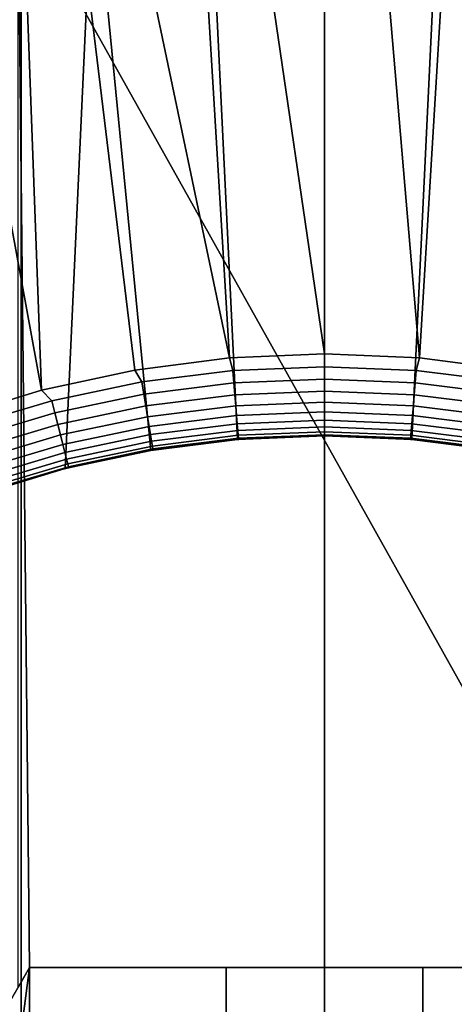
# Model space of a CAD drawing. Header units: metres. Extents: x -109 to 109, y -100 to 58.
# Tile 618 of 642: x 75.75 to 76.82, y 44.16 to 46.57. Entities that reach past the tile are written whole.
import ezdxf

# ---------------------------------------------------------------- set-up
doc = ezdxf.new("R2010")
doc.units = ezdxf.units.M
doc.layers.add('solid_21_062_100_XXX', color=7, linetype='CONTINUOUS')

msp = doc.modelspace()

# ---------------------------------------------------------------- linework, layer by layer
at = {"layer": 'solid_21_062_100_XXX'}
for points in [[(75.757866, 47.799999, 12.978799), (75.018127, 47.799999, 12.915263), (75.018112, 28.5, 12.915262), (75.757843, 28.5, 12.978798)], [(76.5, 47.799999, 13), (75.757866, 47.799999, 12.978799), (75.757843, 28.5, 12.978798), (76.5, 28.5, 13)], [(77.242134, 47.799999, 12.978799), (76.5, 47.799999, 13), (76.5, 28.5, 13), (77.242157, 28.5, 12.978798)], [(76.5, 45.549999, -9.582), (76.286797, 45.541069, -9.579628), (76.216881, 46.989967, -9.577816), (76.5, 47, -9.582)], [(76.713226, 45.541069, -9.579627), (76.5, 45.549999, -9.582), (76.5, 47, -9.582), (76.783119, 46.989967, -9.577816)], [(76.286797, 45.541069, -9.579628), (76.074585, 45.514263, -9.572552), (75.933929, 46.959743, -9.565266), (76.216881, 46.989967, -9.577816)], [(76.713226, 45.541069, -9.579627), (76.783119, 46.989967, -9.577816), (77.066078, 46.959743, -9.565266), (76.925438, 45.514259, -9.572551)], [(75.864853, 45.469631, -9.560926), (75.658821, 45.407265, -9.545006), (75.652885, 46.909271, -9.544482), (75.933929, 46.959743, -9.565266)], [(76.074585, 45.514263, -9.572552), (75.864853, 45.469631, -9.560926), (75.933929, 46.959743, -9.565266)], [(77.221687, 44.25, -11.5), (75.75, 46.878143, -11.5), (77.25, 46.878143, -11.5), (77.25, 44.200962, -11.5)], [(75.75, 44.200962, -11.5), (75.75, 46.878143, -11.5), (75.778313, 44.25, -11.5)], [(77.221687, 44.25, -11.5), (75.778313, 44.25, -11.5), (75.75, 46.878143, -11.5)], [(76.267624, 45.740162, -10.7), (76.2071, 46.738541, -10.7), (76.060722, 46.724182, -10.7)], [(76.5, 45.75, -10.7), (76.353508, 46.747147, -10.7), (76.2071, 46.738541, -10.7), (76.267624, 45.740162, -10.7)], [(76.5, 45.75, -10.7), (76.5, 46.75, -10.7), (76.353508, 46.747147, -10.7)], [(76.5, 45.75, -10.7), (76.732376, 45.740162, -10.7), (76.646492, 46.747147, -10.7), (76.5, 46.75, -10.7)], [(76.732376, 45.740162, -10.7), (76.792908, 46.738541, -10.7), (76.646492, 46.747147, -10.7)], [(76.732376, 45.740162, -10.7), (76.963898, 45.710587, -10.7), (76.939285, 46.724182, -10.7), (76.792908, 46.738541, -10.7)], [(76.036102, 45.710587, -10.7), (75.914917, 46.704071, -10.7), (75.769829, 46.678226, -10.7), (75.807671, 45.661423, -10.7)], [(76.267624, 45.740162, -10.7), (76.060722, 46.724182, -10.7), (75.914917, 46.704071, -10.7), (76.036102, 45.710587, -10.7)], [(75.807671, 45.661423, -10.7), (75.769829, 46.678226, -10.7), (75.625862, 46.64669, -10.7)], [(75.807671, 45.661423, -10.7), (75.625862, 46.64669, -10.7), (75.483269, 46.609535, -10.7), (75.584381, 45.593094, -10.7)], [(76.27549, 45.709427, -10.697537), (76.267624, 45.740162, -10.7), (76.036102, 45.710587, -10.7), (76.052513, 45.681633, -10.697537)], [(76.27549, 45.709427, -10.697537), (76.5, 45.718712, -10.697537), (76.5, 45.75, -10.7), (76.267624, 45.740162, -10.7)], [(76.5, 45.718712, -10.697537), (76.72451, 45.709427, -10.697537), (76.732376, 45.740162, -10.7), (76.5, 45.75, -10.7)], [(76.72451, 45.709427, -10.697537), (76.947487, 45.681633, -10.697537), (76.963898, 45.710587, -10.7), (76.732376, 45.740162, -10.7)], [(76.278015, 45.678986, -10.690202), (76.5, 45.688168, -10.690202), (76.5, 45.718712, -10.697537), (76.27549, 45.709427, -10.697537)], [(76.72451, 45.709427, -10.697537), (76.5, 45.718712, -10.697537), (76.5, 45.688168, -10.690202), (76.721985, 45.678986, -10.690202)], [(76.052513, 45.681633, -10.697537), (76.036102, 45.710587, -10.7), (75.807671, 45.661423, -10.7), (75.832596, 45.635521, -10.697537)], [(76.27549, 45.709427, -10.697537), (76.052513, 45.681633, -10.697537), (76.057541, 45.651505, -10.690202), (76.278015, 45.678986, -10.690202)], [(76.947487, 45.681633, -10.697537), (76.72451, 45.709427, -10.697537), (76.721985, 45.678986, -10.690202), (76.942459, 45.651505, -10.690202)], [(76.052513, 45.681633, -10.697537), (75.832596, 45.635521, -10.697537), (75.840096, 45.605911, -10.690202), (76.057541, 45.651505, -10.690202)], [(76.278015, 45.678986, -10.690202), (76.057541, 45.651505, -10.690202), (76.062317, 45.622879, -10.678173), (76.280411, 45.650063, -10.678173)], [(76.280411, 45.650063, -10.678173), (76.5, 45.659145, -10.678173), (76.5, 45.688168, -10.690202), (76.278015, 45.678986, -10.690202)], [(76.721985, 45.678986, -10.690202), (76.5, 45.688168, -10.690202), (76.5, 45.659145, -10.678173), (76.719589, 45.650063, -10.678173)], [(76.942459, 45.651505, -10.690202), (76.721985, 45.678986, -10.690202), (76.719589, 45.650063, -10.678173), (76.937683, 45.622879, -10.678173)], [(75.832596, 45.635521, -10.697537), (75.807671, 45.661423, -10.7), (75.584381, 45.593094, -10.7), (75.617233, 45.571407, -10.697537)], [(76.057541, 45.651505, -10.690202), (75.840096, 45.605911, -10.690202), (75.847221, 45.577778, -10.678173), (76.062317, 45.622879, -10.678173)], [(76.280411, 45.650063, -10.678173), (76.062317, 45.622879, -10.678173), (76.066727, 45.596466, -10.661748), (76.282623, 45.623375, -10.661748)], [(76.282623, 45.623375, -10.661748), (76.5, 45.632366, -10.661748), (76.5, 45.659145, -10.678173), (76.280411, 45.650063, -10.678173)], [(76.719589, 45.650063, -10.678173), (76.5, 45.659145, -10.678173), (76.5, 45.632366, -10.661748), (76.717377, 45.623375, -10.661748)], [(76.937683, 45.622879, -10.678173), (76.719589, 45.650063, -10.678173), (76.717377, 45.623375, -10.661748), (76.933273, 45.596466, -10.661748)], [(75.832596, 45.635521, -10.697537), (75.617233, 45.571407, -10.697537), (75.627151, 45.542515, -10.690202), (75.840096, 45.605911, -10.690202)], [(76.062317, 45.622879, -10.678173), (75.847221, 45.577778, -10.678173), (75.85379, 45.551819, -10.661748), (76.066727, 45.596466, -10.661748)], [(76.282623, 45.623375, -10.661748), (76.066727, 45.596466, -10.661748), (76.070656, 45.572914, -10.641333), (76.284592, 45.599579, -10.641333)], [(76.284592, 45.599579, -10.641333), (76.5, 45.60849, -10.641333), (76.5, 45.632366, -10.661748), (76.282623, 45.623375, -10.661748)], [(76.717377, 45.623375, -10.661748), (76.5, 45.632366, -10.661748), (76.5, 45.60849, -10.641333), (76.715408, 45.599579, -10.641333)], [(76.933273, 45.596466, -10.661748), (76.717377, 45.623375, -10.661748), (76.715408, 45.599579, -10.641333), (76.929344, 45.572914, -10.641333)], [(75.840096, 45.605911, -10.690202), (75.627151, 45.542515, -10.690202), (75.636574, 45.515064, -10.678173), (75.847221, 45.577778, -10.678173)], [(76.066727, 45.596466, -10.661748), (75.85379, 45.551819, -10.661748), (75.859657, 45.528671, -10.641333), (76.070656, 45.572914, -10.641333)], [(76.284592, 45.599579, -10.641333), (76.070656, 45.572914, -10.641333), (76.074013, 45.552807, -10.61743), (76.286278, 45.579266, -10.61743)], [(76.286278, 45.579266, -10.61743), (76.5, 45.588104, -10.61743), (76.5, 45.60849, -10.641333), (76.284592, 45.599579, -10.641333)], [(76.715408, 45.599579, -10.641333), (76.5, 45.60849, -10.641333), (76.5, 45.588104, -10.61743), (76.713722, 45.579266, -10.61743)], [(76.929344, 45.572914, -10.641333), (76.715408, 45.599579, -10.641333), (76.713722, 45.579266, -10.61743), (76.925987, 45.552807, -10.61743)], [(75.847221, 45.577778, -10.678173), (75.636574, 45.515064, -10.678173), (75.645271, 45.489738, -10.661748), (75.85379, 45.551819, -10.661748)], [(76.070656, 45.572914, -10.641333), (75.859657, 45.528671, -10.641333), (75.864655, 45.508907, -10.61743), (76.074013, 45.552807, -10.61743)], [(76.286278, 45.579266, -10.61743), (76.074013, 45.552807, -10.61743), (76.076714, 45.53664, -10.590631), (76.287628, 45.562931, -10.590631)], [(76.287628, 45.562931, -10.590631), (76.5, 45.571712, -10.590631), (76.5, 45.588104, -10.61743), (76.286278, 45.579266, -10.61743)], [(76.28862, 45.55098, -10.561594), (76.5, 45.559719, -10.561594), (76.5, 45.571712, -10.590631), (76.287628, 45.562931, -10.590631)], [(76.713722, 45.579266, -10.61743), (76.5, 45.588104, -10.61743), (76.5, 45.571712, -10.590631), (76.712372, 45.562931, -10.590631)], [(76.712372, 45.562931, -10.590631), (76.5, 45.571712, -10.590631), (76.5, 45.559719, -10.561594), (76.71138, 45.55098, -10.561594)], [(76.925987, 45.552807, -10.61743), (76.713722, 45.579266, -10.61743), (76.712372, 45.562931, -10.590631), (76.923286, 45.53664, -10.590631)], [(75.85379, 45.551819, -10.661748), (75.645271, 45.489738, -10.661748), (75.653023, 45.467155, -10.641333), (75.859657, 45.528671, -10.641333)], [(76.074013, 45.552807, -10.61743), (75.864655, 45.508907, -10.61743), (75.868683, 45.493019, -10.590631), (76.076714, 45.53664, -10.590631)], [(76.287628, 45.562931, -10.590631), (76.076714, 45.53664, -10.590631), (76.078682, 45.524811, -10.561594), (76.28862, 45.55098, -10.561594)], [(76.28862, 45.55098, -10.561594), (76.078682, 45.524811, -10.561594), (76.079887, 45.517612, -10.531038), (76.289223, 45.543705, -10.531038)], [(76.277756, 45.540295, -10.5), (76.286797, 45.541069, -9.579628), (76.5, 45.549999, -9.582), (76.388771, 45.547573, -10.5)], [(76.289223, 45.543705, -10.531038), (76.277756, 45.540295, -10.5), (76.388771, 45.547573, -10.5)], [(76.289223, 45.543705, -10.531038), (76.5, 45.552422, -10.531038), (76.5, 45.559719, -10.561594), (76.28862, 45.55098, -10.561594)], [(76.289223, 45.543705, -10.531038), (76.5, 45.549999, -10.5), (76.5, 45.552422, -10.531038)], [(76.289223, 45.543705, -10.531038), (76.388771, 45.547573, -10.5), (76.5, 45.549999, -10.5)], [(76.5, 45.549999, -10.5), (76.388771, 45.547573, -10.5), (76.5, 45.549999, -9.582)], [(76.71138, 45.55098, -10.561594), (76.5, 45.559719, -10.561594), (76.5, 45.552422, -10.531038), (76.710777, 45.543705, -10.531038)], [(76.5, 45.552422, -10.531038), (76.5, 45.549999, -10.5), (76.611229, 45.547573, -10.5)], [(76.710777, 45.543705, -10.531038), (76.5, 45.552422, -10.531038), (76.611229, 45.547573, -10.5)], [(76.611229, 45.547573, -10.5), (76.5, 45.549999, -10.5), (76.5, 45.549999, -9.582), (76.713226, 45.541069, -9.579627)], [(76.722244, 45.540295, -10.5), (76.611229, 45.547573, -10.5), (76.713226, 45.541069, -9.579627)], [(76.710777, 45.543705, -10.531038), (76.611229, 45.547573, -10.5), (76.722244, 45.540295, -10.5)], [(76.921318, 45.524811, -10.561594), (76.71138, 45.55098, -10.561594), (76.710777, 45.543705, -10.531038), (76.920113, 45.517612, -10.531038)], [(76.923286, 45.53664, -10.590631), (76.712372, 45.562931, -10.590631), (76.71138, 45.55098, -10.561594), (76.921318, 45.524811, -10.561594)], [(75.859657, 45.528671, -10.641333), (75.653023, 45.467155, -10.641333), (75.659645, 45.447872, -10.61743), (75.864655, 45.508907, -10.61743)], [(76.076714, 45.53664, -10.590631), (75.868683, 45.493019, -10.590631), (75.871628, 45.481396, -10.561594), (76.078682, 45.524811, -10.561594)], [(76.078682, 45.524811, -10.561594), (75.871628, 45.481396, -10.561594), (75.873421, 45.474319, -10.531038), (76.079887, 45.517612, -10.531038)], [(76.057198, 45.511261, -10.5), (76.074585, 45.514263, -9.572552), (76.286797, 45.541069, -9.579628), (76.16716, 45.528183, -10.5)], [(76.079887, 45.517612, -10.531038), (76.057198, 45.511261, -10.5), (76.16716, 45.528183, -10.5)], [(76.289223, 45.543705, -10.531038), (76.079887, 45.517612, -10.531038), (76.277756, 45.540295, -10.5)], [(76.079887, 45.517612, -10.531038), (76.16716, 45.528183, -10.5), (76.277756, 45.540295, -10.5)], [(76.277756, 45.540295, -10.5), (76.16716, 45.528183, -10.5), (76.286797, 45.541069, -9.579628)], [(76.710777, 45.543705, -10.531038), (76.722244, 45.540295, -10.5), (76.83284, 45.528183, -10.5)], [(76.920113, 45.517612, -10.531038), (76.710777, 45.543705, -10.531038), (76.83284, 45.528183, -10.5)], [(76.83284, 45.528183, -10.5), (76.722244, 45.540295, -10.5), (76.713226, 45.541069, -9.579627), (76.925438, 45.514259, -9.572551)], [(75.864655, 45.508907, -10.61743), (75.659645, 45.447872, -10.61743), (75.664963, 45.432369, -10.590631), (75.868683, 45.493019, -10.590631)], [(75.840012, 45.463112, -10.5), (75.864853, 45.469631, -9.560926), (76.074585, 45.514263, -9.572552), (75.948074, 45.489555, -10.5)], [(76.079887, 45.517612, -10.531038), (75.873421, 45.474319, -10.531038), (75.948074, 45.489555, -10.5), (76.057198, 45.511261, -10.5)], [(76.057198, 45.511261, -10.5), (75.948074, 45.489555, -10.5), (76.074585, 45.514263, -9.572552)], [(75.868683, 45.493019, -10.590631), (75.664963, 45.432369, -10.590631), (75.668861, 45.421028, -10.561594), (75.871628, 45.481396, -10.561594)], [(75.871628, 45.481396, -10.561594), (75.668861, 45.421028, -10.561594), (75.671227, 45.414127, -10.531038), (75.873421, 45.474319, -10.531038)], [(75.873421, 45.474319, -10.531038), (75.840012, 45.463112, -10.5), (75.948074, 45.489555, -10.5)], [(75.840012, 45.463112, -10.5), (75.7332, 45.431976, -10.5), (75.658821, 45.407265, -9.545006), (75.864853, 45.469631, -9.560926)], [(75.873421, 45.474319, -10.531038), (75.671227, 45.414127, -10.531038), (75.840012, 45.463112, -10.5)], [(75.671227, 45.414127, -10.531038), (75.7332, 45.431976, -10.5), (75.840012, 45.463112, -10.5)], [(75.512993, 43.790459, -9.531031), (75.056625, 43, -12.925397), (75.75, 44.200962, -11.5), (75.778313, 44.25, -9.554784)], [(75.512993, 42.209541, -9.531031), (75.512993, 43.790459, -9.531031), (75.778313, 44.25, -9.554784)], [(75.512993, 42.209541, -9.531031), (75.778313, 44.25, -9.554784), (75.778313, 41.75, -9.554784)], [(75.75, 44.200962, -11.5), (75.778313, 44.25, -11.5), (75.778313, 44.25, -9.554784)], [(76.259193, 44.25, -9.578973), (75.778313, 44.25, -9.554784), (75.778313, 44.25, -11.5)], [(76.259193, 41.75, -9.578973), (75.778313, 41.75, -9.554784), (75.778313, 44.25, -9.554784), (76.259193, 44.25, -9.578973)], [(76.740807, 44.25, -9.578973), (75.778313, 44.25, -11.5), (77.221687, 44.25, -11.5), (77.221687, 44.25, -9.554784)], [(76.740807, 44.25, -9.578973), (76.259193, 44.25, -9.578973), (75.778313, 44.25, -11.5)], [(76.740807, 41.75, -9.578973), (76.259193, 41.75, -9.578973), (76.259193, 44.25, -9.578973), (76.740807, 44.25, -9.578973)], [(77.221687, 41.75, -9.554784), (76.740807, 41.75, -9.578973), (76.740807, 44.25, -9.578973), (77.221687, 44.25, -9.554784)]]:
    msp.add_3dface(points, dxfattribs=at)

doc.saveas('drawing.dxf')
